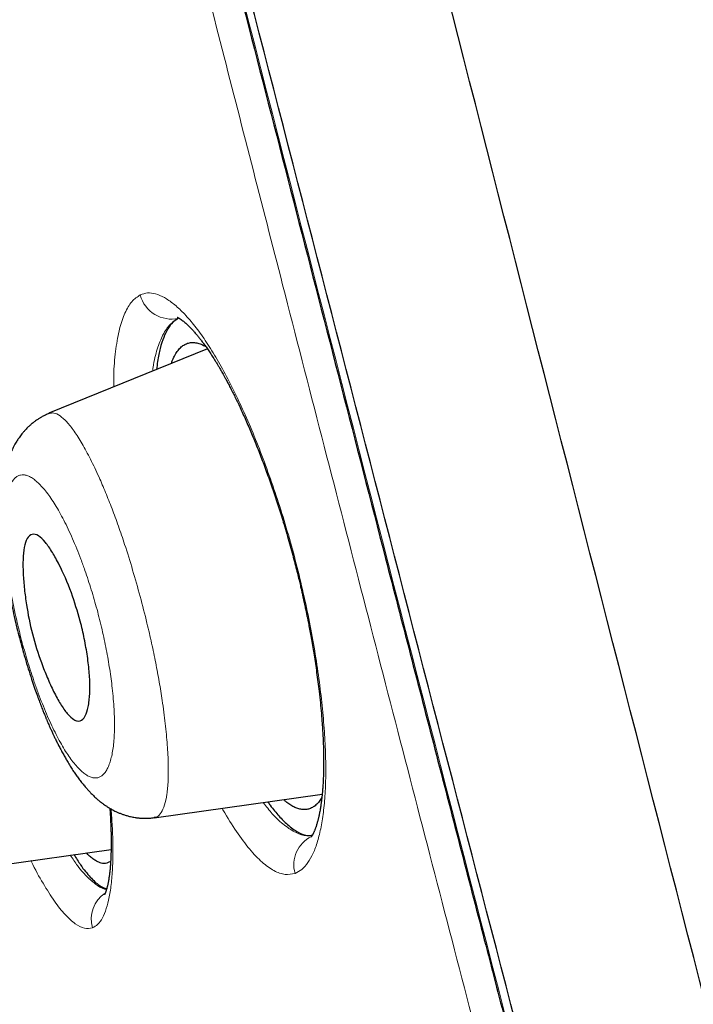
# Model space of a CAD drawing. Header units: millimetres. Extents: x 8 to 428, y 12 to 633.
# Tile 581 of 656: x 40.51 to 46.81, y 563.76 to 572.96. Entities that reach past the tile are written whole.
import ezdxf

# ---------------------------------------------------------------- set-up
doc = ezdxf.new("R2010")
doc.units = ezdxf.units.MM

msp = doc.modelspace()

# ---------------------------------------------------------------- linework, layer by layer
at = {"color": 7, "linetype": 'Continuous', "lineweight": 30}
for p, q in [((42.266, 569.8817), (40.7832, 569.2826)), ((41.769, 565.4993), (43.3388, 565.72)), ((39.9007, 564.9991), (41.3647, 565.2049))]:
    msp.add_line(p, q, dxfattribs=at)
at = {"color": 8, "linetype": 'Continuous', "lineweight": 0}
for centre, radius, start, end in [((41.9277, 570.461), 0.2996, 194.24797, 283.24038), ((43.3683, 565.0607), 0.2946, 116.15243, 195.88172), ((41.4769, 564.5508), 0.2978, 124.3456, 195.43111)]:
    msp.add_arc(centre, radius, start, end, dxfattribs=at)
at = {"color": 7, "linetype": 'Continuous', "lineweight": 30}
for points, knots in [([(56.3084, 527.3384), (55.9941, 528.5668), (55.3684, 531.0114), (54.3974, 534.7811), (53.4234, 538.5622), (52.4446, 542.3549), (51.3648, 546.5405), (50.183, 551.1198), (48.9006, 556.0848), (47.4721, 561.6321), (45.8955, 567.7613), (44.1799, 574.4914), (42.4631, 581.2401), (40.7476, 588.0178), (39.3195, 593.6739), (38.1816, 598.1969), (37.3257, 601.5945), (36.4727, 604.9786), (35.6271, 608.3232), (34.8459, 611.3996), (34.1381, 614.1634), (33.5133, 616.5785), (32.9472, 618.7238), (32.4509, 620.5782), (32.0208, 622.1762), (31.5881, 623.7788), (31.1759, 625.3003), (30.7985, 626.6691), (30.5002, 627.7515), (30.2756, 628.5792), (30.1231, 629.1471), (30.0342, 629.4727), (29.9948, 629.5945), (29.9826, 629.6146), (29.9857, 629.6052), (29.9857, 629.605)], [0, 0, 0, 0, 0.028425, 0.05657, 0.08452, 0.112315, 0.140016, 0.176199, 0.212256, 0.248183, 0.296953, 0.345657, 0.394582, 0.443744, 0.49315, 0.518006, 0.543042, 0.568293, 0.593809, 0.619642, 0.641414, 0.663436, 0.685472, 0.707234, 0.728735, 0.750032, 0.781689, 0.813116, 0.844401, 0.875629, 0.90684, 0.937939, 0.968835, 0.999454, 1, 1, 1, 1]), ([(77.2901, 546.9975), (77.2883, 547.0051), (77.2264, 547.2583), (77.1022, 547.7586), (76.917, 548.5006), (76.7215, 549.2738), (76.5157, 550.0795), (76.2987, 550.9184), (76.077, 551.7657), (75.8508, 552.6203), (75.6273, 553.4547), (75.4067, 554.2691), (75.1891, 555.0643), (74.9672, 555.8669), (74.7411, 556.6762), (74.5107, 557.4926), (74.2758, 558.316), (74.0621, 559.0579), (73.8707, 559.7166), (73.7023, 560.292), (73.5315, 560.8717), (73.3586, 561.4547), (73.1841, 562.039), (73.0079, 562.6248), (72.8293, 563.2147), (72.6391, 563.8385), (72.4376, 564.4948), (72.2252, 565.1811), (72.0109, 565.8684), (71.794, 566.5588), (71.5737, 567.2546), (71.3501, 567.9556), (71.1159, 568.6845), (70.8707, 569.4415), (70.6144, 570.2262), (70.3548, 571.0147), (70.0915, 571.8078), (69.8657, 572.4828), (69.6786, 573.0382), (69.5323, 573.4708), (69.3856, 573.9029), (69.2381, 574.3353), (69.0892, 574.7699), (68.9489, 575.1778), (68.8165, 575.5611), (68.6922, 575.9197), (68.5654, 576.2844), (68.4366, 576.6534), (68.3064, 577.0253), (68.141, 577.496), (67.9403, 578.0644), (67.7038, 578.7299), (67.4658, 579.3954), (67.2257, 580.0625), (66.983, 580.7329), (66.7204, 581.4539), (66.4374, 582.2257), (66.1342, 583.0466), (65.8281, 583.8693), (65.5192, 584.6932), (65.2091, 585.5147), (64.8972, 586.3353), (64.5831, 587.1556), (64.2654, 587.9798), (63.9608, 588.7645), (63.6701, 589.5087), (63.393, 590.2137), (63.1126, 590.9233), (62.8285, 591.6378), (62.5418, 592.355), (62.236, 593.1154), (61.9109, 593.919), (61.5652, 594.7676), (61.2154, 595.6207), (60.8386, 596.5335), (60.4344, 597.5056), (60.0024, 598.5364), (59.5651, 599.5721), (59.1219, 600.6134), (58.6731, 601.6597), (58.2263, 602.6937), (57.7815, 603.7151), (57.3385, 604.7251), (56.8902, 605.7399), (56.4369, 606.7589), (55.9787, 607.7813), (55.5155, 608.8077), (55.0467, 609.8392), (54.6062, 610.8017), (54.1953, 611.694), (53.8155, 612.5141), (53.4335, 613.3347), (53.0491, 614.1556), (52.662, 614.9782), (52.2709, 615.8047), (51.875, 616.6369), (51.4884, 617.4451), (51.1129, 618.2262), (50.7505, 618.9768), (50.3868, 619.7261), (50.0201, 620.4783), (49.6513, 621.2311), (49.2814, 621.9827), (48.9121, 622.7297), (48.5414, 623.476), (48.1443, 624.2719), (47.7193, 625.1193), (47.2663, 626.0181), (46.8094, 626.9195), (46.3487, 627.8234), (45.9796, 628.5446), (45.7634, 628.9642), (45.7028, 629.0818)], [0, 0, 0, 0, 0.000267, 0.008871, 0.017544, 0.026291, 0.036015, 0.045843, 0.055781, 0.065822, 0.075926, 0.08518, 0.094536, 0.103984, 0.113517, 0.123134, 0.132853, 0.142655, 0.149409, 0.156197, 0.163059, 0.169976, 0.176893, 0.183812, 0.190795, 0.197867, 0.206006, 0.214161, 0.222317, 0.230504, 0.238789, 0.247155, 0.255547, 0.264845, 0.274234, 0.283639, 0.293095, 0.302676, 0.307861, 0.31304, 0.318216, 0.323392, 0.328587, 0.333852, 0.338073, 0.342385, 0.346771, 0.351212, 0.355687, 0.360178, 0.368192, 0.3762, 0.384214, 0.392248, 0.400328, 0.408478, 0.418361, 0.428305, 0.43826, 0.448234, 0.458249, 0.468144, 0.478109, 0.488141, 0.498207, 0.506754, 0.515333, 0.523985, 0.532721, 0.541499, 0.550274, 0.560613, 0.570998, 0.581459, 0.59199, 0.604607, 0.617287, 0.630028, 0.642867, 0.655799, 0.668772, 0.681202, 0.693713, 0.706303, 0.718959, 0.731668, 0.744433, 0.757282, 0.770227, 0.780455, 0.790715, 0.800985, 0.811259, 0.821563, 0.831926, 0.842375, 0.852926, 0.862416, 0.87187, 0.881291, 0.890763, 0.900348, 0.909819, 0.919272, 0.928707, 0.938178, 0.949542, 0.96097, 0.97243, 0.983934, 0.995498, 1, 1, 1, 1]), ([(54.5761, 527.4603), (54.3206, 528.4477), (53.8101, 530.4211), (53.0168, 533.4619), (52.215, 536.5316), (51.406, 539.6262), (50.5923, 542.7349), (49.6218, 546.4474), (48.4925, 550.7662), (47.2059, 555.6873), (45.8649, 560.8321), (44.4675, 566.1972), (43.0203, 571.7862), (41.5753, 577.3784), (40.1347, 582.9755), (38.6996, 588.5719), (37.5102, 593.2244), (36.5673, 596.9299), (35.8639, 599.6964), (35.1673, 602.4405), (34.4806, 605.1489), (33.8086, 607.8004), (33.2122, 610.1526), (32.6923, 612.1956), (32.2467, 613.9432), (31.8285, 615.5689), (31.3997, 617.217), (30.9761, 618.8254), (30.5716, 620.3571), (30.1957, 621.7794), (29.8532, 623.0757), (29.5446, 624.2322), (29.2853, 625.1978), (29.073, 625.9938), (28.8919, 626.6849), (28.7556, 627.2131), (28.6704, 627.5424), (28.6329, 627.6688), (28.6214, 627.6916), (28.6242, 627.6814), (28.6243, 627.6812)], [0, 0, 0, 0, 0.023406, 0.046777, 0.070122, 0.093442, 0.116743, 0.140035, 0.176612, 0.213166, 0.24969, 0.291147, 0.332584, 0.37405, 0.415564, 0.457116, 0.498706, 0.519522, 0.540358, 0.561218, 0.582102, 0.603013, 0.623947, 0.639667, 0.655399, 0.671137, 0.686871, 0.707827, 0.728758, 0.749662, 0.77471, 0.79973, 0.824744, 0.849753, 0.874758, 0.906003, 0.93721, 0.968374, 0.999494, 1, 1, 1, 1]), ([(38.6207, 588.6403), (38.7149, 588.2708), (38.9052, 587.524), (39.1921, 586.3991), (39.4814, 585.2659), (39.7728, 584.1246), (40.0666, 582.9751), (40.3626, 581.8177), (40.6588, 580.6601), (40.9553, 579.5023), (41.252, 578.3444), (41.5489, 577.1864), (41.8856, 575.8741), (42.2621, 574.4073), (42.6787, 572.7862), (43.0957, 571.1652), (43.5133, 569.5444), (43.9456, 567.8697), (44.393, 566.1414), (44.735, 564.8226), (44.9572, 563.9668), (45.06, 563.5707), (45.1648, 563.1676), (45.2545, 562.8222), (45.3288, 562.5364), (45.3869, 562.313), (45.4457, 562.0867), (45.5053, 561.8575), (45.5654, 561.6264), (45.6214, 561.4109), (45.6724, 561.2147), (45.7176, 561.0409), (45.7606, 560.8756), (45.8013, 560.7189), (45.8397, 560.5709), (45.8753, 560.4339), (45.9081, 560.3076), (45.9382, 560.1916), (45.9673, 560.0795), (45.9968, 559.9662), (46.0279, 559.8466), (46.061, 559.7195), (46.0961, 559.5846), (46.1331, 559.4421), (46.1722, 559.2919), (46.2131, 559.1351), (46.2556, 558.9717), (46.2998, 558.802), (46.3453, 558.6273), (46.4112, 558.3741), (46.468, 558.1562), (46.5093, 557.9975), (46.5155, 557.9738)], [0, 0, 0, 0, 0.036223, 0.073207, 0.110191, 0.147176, 0.184915, 0.222654, 0.260393, 0.298132, 0.335871, 0.373609, 0.411347, 0.46418, 0.517012, 0.569844, 0.622675, 0.675508, 0.73362, 0.791731, 0.804516, 0.817348, 0.830481, 0.843956, 0.851149, 0.858436, 0.865817, 0.873291, 0.880859, 0.88843, 0.894382, 0.900053, 0.905443, 0.910551, 0.915379, 0.919925, 0.923954, 0.927733, 0.931276, 0.934924, 0.938822, 0.94297, 0.947368, 0.952016, 0.956915, 0.962064, 0.967364, 0.972905, 0.978675, 0.984463, 0.997679, 1, 1, 1, 1]), ([(41.9963, 570.1694), (41.978, 570.1581), (41.9414, 570.1356), (41.8949, 570.0744), (41.855, 569.9934), (41.8228, 569.8901), (41.8006, 569.7891), (41.7926, 569.7151), (41.7898, 569.6893)], [0, 0, 0, 0, 0.180354, 0.359536, 0.539101, 0.720602, 0.902743, 1, 1, 1, 1]), ([(41.9827, 570.1786), (41.9826, 570.1786), (41.9825, 570.1786), (41.9836, 570.1782), (41.9857, 570.1774), (41.9896, 570.1756), (41.9955, 570.1726), (42.0058, 570.1667), (42.0187, 570.1582), (42.0334, 570.1474), (42.048, 570.1357), (42.0618, 570.1239), (42.0755, 570.1114), (42.0899, 570.0977), (42.1057, 570.0818), (42.1241, 570.0624), (42.1424, 570.0421), (42.1602, 570.0214), (42.1767, 570.0015), (42.1937, 569.9803), (42.2098, 569.9595), (42.2272, 569.9363), (42.2473, 569.9087), (42.2715, 569.8741), (42.2974, 569.8355), (42.3212, 569.7987), (42.342, 569.7654), (42.3589, 569.7378), (42.3739, 569.7126), (42.3861, 569.6917), (42.3964, 569.6737), (42.4068, 569.6555), (42.4189, 569.634), (42.4332, 569.6079), (42.4499, 569.5771), (42.4688, 569.5415), (42.4897, 569.5011), (42.5119, 569.4571), (42.5349, 569.4104), (42.5681, 569.3412), (42.6115, 569.247), (42.6652, 569.1241), (42.7191, 568.9941), (42.7728, 568.8572), (42.8258, 568.7146), (42.8776, 568.5676), (42.9276, 568.4172), (42.9688, 568.2859), (43.0019, 568.1753), (43.0276, 568.0865), (43.0517, 567.9997), (43.0738, 567.9172), (43.0934, 567.8413), (43.1106, 567.7725), (43.125, 567.7129), (43.137, 567.6621), (43.1468, 567.6195), (43.1552, 567.5824), (43.1622, 567.5508), (43.168, 567.5247), (43.1724, 567.5041), (43.176, 567.4877), (43.1795, 567.4714), (43.1839, 567.4505), (43.1898, 567.422), (43.1973, 567.3857), (43.2061, 567.3417), (43.2161, 567.29), (43.2272, 567.2308), (43.2392, 567.164), (43.2515, 567.093), (43.2637, 567.0182), (43.2757, 566.9403), (43.2877, 566.8572), (43.2993, 566.7704), (43.311, 566.6749), (43.3218, 566.5756), (43.3312, 566.4758), (43.3382, 566.3885), (43.3432, 566.3126), (43.3468, 566.2471), (43.3493, 566.1874), (43.351, 566.1334), (43.3519, 566.0858), (43.3523, 566.0452), (43.3524, 566.0118), (43.3522, 565.9876), (43.352, 565.9709), (43.3518, 565.9589), (43.3516, 565.945), (43.3512, 565.9283), (43.3506, 565.9081), (43.3498, 565.8855), (43.3488, 565.8598), (43.3471, 565.8263), (43.3447, 565.7881), (43.3415, 565.7478), (43.3382, 565.7126), (43.3353, 565.6858), (43.333, 565.6661), (43.3312, 565.6522), (43.3295, 565.639), (43.3275, 565.625), (43.3251, 565.6089), (43.3221, 565.59), (43.3187, 565.5701), (43.3152, 565.5509), (43.3117, 565.5331), (43.3083, 565.5172), (43.3052, 565.5032), (43.3022, 565.4904), (43.299, 565.4775), (43.2953, 565.4637), (43.2913, 565.4493), (43.2871, 565.4351), (43.2831, 565.4223), (43.2794, 565.4114), (43.2761, 565.4021), (43.2729, 565.3935), (43.2693, 565.3841), (43.2652, 565.3742), (43.2612, 565.365), (43.2576, 565.3575), (43.2546, 565.3513), (43.2518, 565.3459), (43.249, 565.3408), (43.2461, 565.3357), (43.2421, 565.3293), (43.2374, 565.3225), (43.2358, 565.3207), (43.2347, 565.3194), (43.235, 565.3197), (43.235, 565.3197)], [0, 0, 0, 0, 0.001967, 0.008397, 0.015163, 0.021542, 0.030637, 0.039495, 0.051386, 0.061799, 0.070645, 0.07869, 0.086069, 0.0931, 0.100959, 0.109714, 0.119532, 0.126348, 0.133663, 0.141383, 0.148313, 0.15411, 0.163133, 0.172967, 0.18337, 0.193992, 0.20078, 0.207532, 0.213324, 0.217963, 0.221447, 0.225151, 0.229667, 0.235036, 0.241259, 0.248338, 0.256124, 0.264583, 0.27316, 0.281807, 0.301714, 0.321976, 0.342588, 0.363542, 0.384735, 0.405922, 0.427087, 0.448226, 0.460296, 0.472358, 0.484295, 0.495397, 0.505539, 0.514724, 0.522955, 0.529376, 0.535069, 0.540033, 0.544271, 0.547781, 0.550565, 0.552623, 0.554438, 0.557239, 0.561089, 0.565988, 0.571938, 0.578937, 0.586989, 0.596093, 0.606251, 0.616249, 0.627096, 0.638793, 0.651341, 0.664159, 0.68013, 0.695165, 0.709262, 0.720535, 0.731123, 0.741027, 0.750246, 0.758629, 0.765843, 0.771879, 0.776735, 0.779181, 0.781164, 0.783507, 0.787095, 0.790786, 0.795241, 0.800461, 0.806147, 0.815706, 0.824436, 0.832343, 0.839423, 0.843073, 0.846438, 0.84952, 0.852834, 0.857039, 0.862037, 0.867813, 0.873313, 0.878218, 0.883282, 0.887505, 0.891316, 0.895534, 0.900178, 0.905245, 0.910399, 0.915323, 0.919915, 0.924177, 0.928426, 0.933327, 0.938899, 0.944349, 0.949134, 0.953068, 0.957088, 0.961442, 0.966177, 0.971394, 0.981838, 0.989909, 0.99791, 1, 1, 1, 1]), ([(41.9283, 569.7453), (41.9322, 569.7564), (41.9429, 569.7872), (41.9638, 569.8287), (41.9905, 569.87), (42.0202, 569.9019), (42.0526, 569.9249), (42.0877, 569.9389), (42.1253, 569.944), (42.1652, 569.94), (42.2068, 569.9275), (42.236, 569.9117), (42.2505, 569.9039)], [0, 0, 0, 0, 0.058825, 0.164257, 0.268905, 0.373189, 0.477531, 0.582352, 0.687911, 0.792715, 0.897177, 1, 1, 1, 1]), ([(40.7848, 569.2793), (40.7733, 569.2744), (40.7518, 569.2653), (40.7224, 569.2501), (40.6966, 569.2352), (40.671, 569.2188), (40.6481, 569.2025), (40.6288, 569.1873), (40.6156, 569.1763), (40.6051, 569.1671), (40.5951, 569.1579), (40.5831, 569.1466), (40.5697, 569.133), (40.5568, 569.1191), (40.5457, 569.1065), (40.5353, 569.0941), (40.5235, 569.0794), (40.5103, 569.0618), (40.4978, 569.0439), (40.4865, 569.0268), (40.4759, 569.0097), (40.4643, 568.9897), (40.4513, 568.9657), (40.4372, 568.9369), (40.4236, 568.9059), (40.4117, 568.8755), (40.4018, 568.8476), (40.3929, 568.8198), (40.3854, 568.7937), (40.3793, 568.7704), (40.3743, 568.7497), (40.3695, 568.728), (40.3647, 568.7045), (40.36, 568.6785), (40.3557, 568.6524), (40.3518, 568.6248), (40.3481, 568.595), (40.3449, 568.5648), (40.3424, 568.5365), (40.3407, 568.5135), (40.3393, 568.4917), (40.3375, 568.4592), (40.3361, 568.4191), (40.3354, 568.3724), (40.3354, 568.3281), (40.3362, 568.2797), (40.338, 568.2256), (40.3405, 568.1765), (40.3432, 568.1344), (40.3457, 568.101), (40.3485, 568.0668), (40.3516, 568.033), (40.3547, 568.0019), (40.3575, 567.9756), (40.3598, 567.9549), (40.3617, 567.9385), (40.3641, 567.9179), (40.3678, 567.8882), (40.3734, 567.8457), (40.3808, 567.7941), (40.39, 567.7342), (40.4021, 567.6616), (40.4175, 567.5771), (40.4368, 567.4809), (40.459, 567.3786), (40.4827, 567.2783), (40.5073, 567.1809), (40.5324, 567.0874), (40.5599, 566.9911), (40.5895, 566.893), (40.6186, 566.8023), (40.6455, 566.7227), (40.6688, 566.6565), (40.69, 566.5986), (40.7089, 566.5485), (40.7255, 566.5061), (40.738, 566.475), (40.7469, 566.4533), (40.7527, 566.4393), (40.7578, 566.4271), (40.7621, 566.4169), (40.7662, 566.4073), (40.771, 566.396), (40.7778, 566.3801), (40.7874, 566.3581), (40.7996, 566.3307), (40.8131, 566.3013), (40.8265, 566.2725), (40.8408, 566.2426), (40.8564, 566.2106), (40.8747, 566.1745), (40.8946, 566.1364), (40.9155, 566.0977), (40.9363, 566.0608), (40.9584, 566.023), (40.9822, 565.9839), (41.0076, 565.9443), (41.0326, 565.9073), (41.0573, 565.8725), (41.0825, 565.8389), (41.1083, 565.8065), (41.1327, 565.7776), (41.1563, 565.7514), (41.1804, 565.726), (41.2065, 565.7004), (41.2334, 565.676), (41.2558, 565.6571), (41.2733, 565.6434), (41.2875, 565.6325), (41.3042, 565.6205), (41.3239, 565.6071), (41.3444, 565.5941), (41.3632, 565.5831), (41.3815, 565.573), (41.4026, 565.5621), (41.4277, 565.5504), (41.4547, 565.5392), (41.4781, 565.5307), (41.4968, 565.5245), (41.5122, 565.5199), (41.5289, 565.5154), (41.5481, 565.5107), (41.5682, 565.5065), (41.5869, 565.5033), (41.6024, 565.5011), (41.6163, 565.4994), (41.631, 565.4979), (41.6452, 565.4969), (41.6595, 565.4962), (41.6743, 565.4957), (41.6969, 565.4957), (41.7287, 565.4969), (41.754, 565.5), (41.7679, 565.5017)], [0, 0, 0, 0, 0.008217, 0.015331, 0.021613, 0.027794, 0.035546, 0.040461, 0.044272, 0.046984, 0.049834, 0.053655, 0.058365, 0.063031, 0.066704, 0.07, 0.074508, 0.080273, 0.085738, 0.090055, 0.094934, 0.100567, 0.107237, 0.115336, 0.12498, 0.132901, 0.140353, 0.148002, 0.155677, 0.161546, 0.166727, 0.172254, 0.179029, 0.185542, 0.192843, 0.199628, 0.207099, 0.216077, 0.222854, 0.22842, 0.233242, 0.239088, 0.252399, 0.262338, 0.272179, 0.283368, 0.295666, 0.308801, 0.31585, 0.322971, 0.330165, 0.337424, 0.344011, 0.349339, 0.353536, 0.356606, 0.359289, 0.366096, 0.374611, 0.38484, 0.396782, 0.409808, 0.426995, 0.445177, 0.464365, 0.484571, 0.501476, 0.519041, 0.53727, 0.556163, 0.575437, 0.590257, 0.603643, 0.615596, 0.626116, 0.635205, 0.642865, 0.646391, 0.649505, 0.652205, 0.654491, 0.656363, 0.658613, 0.662012, 0.66708, 0.673547, 0.68086, 0.687702, 0.694015, 0.702438, 0.7111, 0.720968, 0.731553, 0.741548, 0.750929, 0.763035, 0.77497, 0.786053, 0.796796, 0.807854, 0.818626, 0.829177, 0.837749, 0.846419, 0.856459, 0.86619, 0.874473, 0.878749, 0.882969, 0.88794, 0.893907, 0.900383, 0.905779, 0.909968, 0.915616, 0.922563, 0.929537, 0.935977, 0.939684, 0.943092, 0.946913, 0.951324, 0.956276, 0.960669, 0.964041, 0.966766, 0.969764, 0.973678, 0.976093, 0.979286, 0.983288, 0.99078, 1, 1, 1, 1]), ([(41.0764, 567.338), (41.0832, 567.3108), (41.0968, 567.2562), (41.1206, 567.1453), (41.1451, 567.0062), (41.163, 566.847), (41.1678, 566.7321), (41.1648, 566.6504), (41.1595, 566.5921), (41.1478, 566.5182), (41.1234, 566.4408), (41.0865, 566.4037), (41.0476, 566.4032), (41.0088, 566.4191), (40.9573, 566.466), (40.8926, 566.5575), (40.829, 566.6743), (40.7683, 566.8067), (40.6983, 566.9842), (40.6236, 567.2168), (40.5767, 567.4552), (40.5523, 567.642), (40.5405, 567.7872), (40.5393, 567.9218), (40.5508, 568.0354), (40.5778, 568.1178), (40.6232, 568.1582), (40.6829, 568.1444), (40.7476, 568.082), (40.8138, 567.9873), (40.8959, 567.8384), (40.9918, 567.6241), (41.0497, 567.4284), (41.0764, 567.338)], [0, 0, 0, 0, 0.014694, 0.029544, 0.060236, 0.091986, 0.125072, 0.138061, 0.15424, 0.173552, 0.208137, 0.249795, 0.269464, 0.288667, 0.325305, 0.35969, 0.392103, 0.42226, 0.450513, 0.500686, 0.549666, 0.57749, 0.607697, 0.640006, 0.674747, 0.711849, 0.751146, 0.789963, 0.826678, 0.861133, 0.893246, 0.950712, 1, 1, 1, 1]), ([(43.3357, 565.6902), (43.3274, 565.677), (43.3102, 565.6495), (43.2807, 565.6185), (43.2479, 565.5949), (43.2144, 565.5811), (43.1808, 565.5757), (43.1472, 565.5774), (43.1121, 565.586), (43.0755, 565.6011), (43.0377, 565.623), (43.0055, 565.6457), (42.9856, 565.6635), (42.9789, 565.6694)], [0, 0, 0, 0, 0.096483, 0.201319, 0.306443, 0.412271, 0.501973, 0.592093, 0.682899, 0.774058, 0.864545, 0.954785, 1, 1, 1, 1]), ([(42.831, 565.6486), (42.8384, 565.6379), (42.8734, 565.5866), (42.9347, 565.5148), (43.0227, 565.4256), (43.1142, 565.3611), (43.1928, 565.3292), (43.234, 565.3366), (43.248, 565.3391)], [0, 0, 0, 0, 0.046835, 0.224257, 0.404872, 0.643131, 0.87829, 1, 1, 1, 1]), ([(41.3526, 565.5894), (41.353, 565.584), (41.3541, 565.5692), (41.3558, 565.5437), (41.358, 565.5084), (41.3602, 565.4665), (41.3622, 565.4208), (41.3638, 565.3764), (41.3647, 565.3347), (41.3653, 565.2956), (41.3654, 565.2568), (41.3651, 565.2188), (41.3643, 565.1826), (41.3633, 565.1511), (41.3623, 565.127), (41.3614, 565.1093), (41.3605, 565.0945), (41.3595, 565.0773), (41.358, 565.0577), (41.3563, 565.037), (41.3545, 565.0177), (41.3527, 565), (41.3507, 564.9824), (41.3486, 564.9654), (41.3462, 564.9483), (41.3437, 564.9316), (41.3408, 564.9144), (41.3377, 564.8975), (41.3346, 564.8819), (41.3317, 564.8686), (41.3289, 564.8569), (41.3262, 564.8461), (41.3231, 564.8349), (41.3198, 564.8236), (41.3165, 564.8137), (41.3137, 564.8057), (41.3113, 564.7996), (41.3093, 564.7947), (41.3077, 564.7909), (41.3063, 564.7879), (41.3051, 564.7855), (41.3041, 564.7835), (41.3032, 564.782), (41.3032, 564.782), (41.3032, 564.7819)], [0, 0, 0, 0, 0.0117719, 0.032036, 0.0561994, 0.090494, 0.1270954, 0.1624592, 0.1965919, 0.2294999, 0.2611882, 0.2969749, 0.3310704, 0.3615336, 0.3868967, 0.4018666, 0.4149308, 0.4324393, 0.4559439, 0.4785503, 0.5013169, 0.5222164, 0.5412526, 0.5652217, 0.5863286, 0.6089371, 0.6336007, 0.6603118, 0.6848136, 0.7074699, 0.72828, 0.7487248, 0.772879, 0.800709, 0.8278234, 0.8506569, 0.8715684, 0.8905275, 0.9074956, 0.9224828, 0.9383566, 0.9584916, 0.9824527, 1, 1, 1, 1]), ([(41.0174, 565.1561), (41.0379, 565.1229), (41.0909, 565.0374), (41.1703, 564.9419), (41.2533, 564.863), (41.3008, 564.8447), (41.3234, 564.836)], [0, 0, 0, 0, 0.179566, 0.463161, 0.745025, 1, 1, 1, 1]), ([(41.3607, 565.0968), (41.3577, 565.0941), (41.3463, 565.0838), (41.3255, 565.0758), (41.2985, 565.072), (41.2711, 565.0757), (41.242, 565.0861), (41.2114, 565.1032), (41.1796, 565.1272), (41.1535, 565.1503), (41.1377, 565.1676), (41.1333, 565.1724)], [0, 0, 0, 0, 0.052402, 0.198057, 0.322674, 0.44786, 0.574002, 0.700565, 0.826143, 0.951425, 1, 1, 1, 1])]:
    msp.add_open_spline(points, degree=3, knots=knots, dxfattribs=at)
at = {"color": 8, "linetype": 'Continuous', "lineweight": 0}
for points, knots in [([(43.2075, 620.141), (43.3997, 619.4195), (43.7839, 617.9763), (44.455, 615.5363), (45.1702, 612.9651), (45.9272, 610.2815), (46.7085, 607.527), (47.508, 604.7236), (48.3191, 601.8888), (49.4108, 598.0822), (50.7837, 593.2918), (52.4324, 587.5207), (54.0778, 581.7388), (55.7178, 575.9529), (57.3469, 570.1637), (58.9615, 564.3704), (60.5718, 558.5763), (61.9998, 553.429), (63.2462, 548.9355), (64.312, 545.0965), (65.3738, 541.276), (66.4303, 537.491), (67.4798, 533.7499), (68.1672, 531.3423), (68.5109, 530.1387)], [0, 0, 0, 0, 0.031233, 0.062471, 0.093713, 0.124957, 0.156205, 0.187455, 0.218706, 0.249958, 0.31246, 0.374963, 0.437468, 0.499977, 0.562484, 0.624991, 0.687498, 0.750002, 0.791673, 0.833342, 0.87501, 0.916677, 0.958341, 1, 1, 1, 1]), ([(49.7034, 544.7054), (49.5462, 545.3042), (49.232, 546.5014), (48.7593, 548.3006), (48.2862, 550.101), (47.8126, 551.9029), (47.339, 553.7059), (46.8654, 555.51), (46.392, 557.315), (45.829, 559.4649), (45.177, 561.9598), (44.4375, 564.7998), (43.7012, 567.6405), (43.0173, 570.2925), (42.3848, 572.7556), (41.8028, 575.0296), (41.2227, 577.3036), (40.6443, 579.5774), (40.1088, 581.6884), (39.6157, 583.6365), (39.1646, 585.4218), (38.7143, 587.2063), (38.2648, 588.9902), (37.966, 590.1779), (37.8165, 590.7719)], [0, 0, 0, 0, 0.039233, 0.07844, 0.117632, 0.156818, 0.196002, 0.235189, 0.274381, 0.313579, 0.375186, 0.436799, 0.498406, 0.560008, 0.60929, 0.658568, 0.70784, 0.757106, 0.806366, 0.845071, 0.88378, 0.922499, 0.961236, 1, 1, 1, 1]), ([(38.6292, 588.6486), (38.7704, 588.0941), (39.4795, 585.3105), (40.7698, 580.2703), (42.4935, 573.551), (44.2258, 566.8283), (45.5747, 561.6361), (46.3432, 558.6861), (46.5283, 557.9754)], [0, 0, 0, 0, 0.054441, 0.273314, 0.492264, 0.711304, 0.930441, 1, 1, 1, 1]), ([(41.3896, 569.5276), (41.3896, 569.5732), (41.3893, 569.7061), (41.4074, 569.8895), (41.4416, 570.0773), (41.4922, 570.2238), (41.5561, 570.3331), (41.6102, 570.3692), (41.6373, 570.3873)], [0, 0, 0, 0, 0.094243, 0.275173, 0.456319, 0.637621, 0.8189, 1, 1, 1, 1]), ([(41.6373, 570.3873), (41.6596, 570.3951), (41.7043, 570.4108), (41.7803, 570.4004), (41.862, 570.3663), (41.9491, 570.3064), (42.0406, 570.2222), (42.1355, 570.1142), (42.2332, 569.9829), (42.3326, 569.8291), (42.4329, 569.6527), (42.5329, 569.4557), (42.6317, 569.2405), (42.7283, 569.0095), (42.8215, 568.7652), (42.9104, 568.5099), (42.9939, 568.246), (43.071, 567.9762), (43.1402, 567.7032), (43.201, 567.4304), (43.253, 567.1607), (43.296, 566.8964), (43.3299, 566.6401), (43.3544, 566.3944), (43.3692, 566.1619), (43.3741, 565.9451), (43.3688, 565.7469), (43.354, 565.5688), (43.3299, 565.4119), (43.2971, 565.2771), (43.2559, 565.165), (43.2066, 565.0773), (43.1502, 565.0124), (43.1067, 564.9909), (43.0849, 564.9801)], [0, 0, 0, 0, 0.031204, 0.062476, 0.093805, 0.125163, 0.156515, 0.187827, 0.219075, 0.250257, 0.281419, 0.312615, 0.34385, 0.375112, 0.40638, 0.437633, 0.468866, 0.500094, 0.53129, 0.562455, 0.593642, 0.62487, 0.656139, 0.687437, 0.718748, 0.750067, 0.781335, 0.812537, 0.843719, 0.87491, 0.906125, 0.937372, 0.968658, 1, 1, 1, 1]), ([(41.9963, 570.1694), (41.969, 570.1523), (41.9144, 570.1183), (41.8478, 570.0189), (41.795, 569.8832), (41.7634, 569.7667), (41.7541, 569.6866), (41.7527, 569.6743)], [0, 0, 0, 0, 0.239337, 0.478708, 0.717893, 0.956647, 1, 1, 1, 1]), ([(40.7849, 569.2784), (40.7996, 569.2819), (40.8299, 569.2892), (40.8856, 569.2622), (40.9491, 569.2058), (41.0189, 569.1169), (41.0934, 568.9994), (41.1715, 568.8549), (41.2452, 568.7001), (41.3127, 568.5433), (41.3734, 568.3908), (41.4334, 568.2277), (41.4984, 568.0365), (41.5672, 567.8163), (41.6374, 567.5687), (41.6962, 567.3388), (41.7442, 567.1312), (41.7827, 566.9473), (41.8157, 566.7687), (41.8465, 566.5775), (41.8728, 566.3785), (41.8918, 566.1788), (41.9008, 565.9995), (41.8996, 565.8436), (41.8878, 565.7148), (41.866, 565.615), (41.8347, 565.5462), (41.8021, 565.5087), (41.777, 565.5065), (41.7681, 565.5057)], [0, 0, 0, 0, 0.038251, 0.078898, 0.119304, 0.159841, 0.200629, 0.241556, 0.282499, 0.313174, 0.343802, 0.374425, 0.405141, 0.446216, 0.487369, 0.528492, 0.559269, 0.589966, 0.6206, 0.65121, 0.69202, 0.732848, 0.773673, 0.814479, 0.855283, 0.896095, 0.936925, 0.977766, 1, 1, 1, 1]), ([(40.487, 567.3229), (40.4945, 567.2915), (40.5094, 567.2288), (40.5339, 567.135), (40.5598, 567.0421), (40.5872, 566.9499), (40.6162, 566.8584), (40.6482, 566.7632), (40.6834, 566.6651), (40.7216, 566.5656), (40.7607, 566.4705), (40.8003, 566.3808), (40.8401, 566.2977), (40.88, 566.2213), (40.9198, 566.1517), (40.9593, 566.0892), (40.9986, 566.034), (41.0373, 565.9864), (41.075, 565.9465), (41.1112, 565.915), (41.1458, 565.8919), (41.1789, 565.8772), (41.2103, 565.8709), (41.2397, 565.873), (41.267, 565.8837), (41.2919, 565.9029), (41.3145, 565.9308), (41.3347, 565.967), (41.3524, 566.0109), (41.3673, 566.0622), (41.3792, 566.1207), (41.3881, 566.1863), (41.3941, 566.2588), (41.397, 566.3377), (41.3966, 566.4227), (41.393, 566.5134), (41.386, 566.61), (41.3764, 566.7057), (41.3649, 566.7988), (41.352, 566.8882), (41.337, 566.9795), (41.32, 567.0722), (41.3011, 567.1658), (41.2802, 567.2598), (41.2575, 567.3539), (41.2332, 567.4475), (41.2072, 567.5402), (41.1796, 567.6321), (41.1504, 567.7232), (41.1179, 567.8185), (41.0822, 567.9166), (41.0434, 568.0156), (41.0039, 568.1096), (40.9635, 568.1985), (40.9228, 568.2814), (40.8821, 568.3577), (40.8416, 568.4267), (40.8013, 568.4888), (40.7611, 568.5439), (40.7217, 568.5913), (40.6834, 568.6308), (40.6467, 568.6622), (40.6113, 568.6856), (40.5778, 568.7008), (40.5462, 568.7073), (40.5168, 568.7052), (40.4895, 568.6947), (40.4648, 568.6757), (40.4424, 568.6482), (40.4226, 568.6123), (40.4055, 568.5685), (40.3912, 568.5174), (40.38, 568.4591), (40.3719, 568.3938), (40.3668, 568.3212), (40.3647, 568.242), (40.3659, 568.1568), (40.3703, 568.0664), (40.3778, 567.9709), (40.388, 567.8759), (40.4, 567.7832), (40.4134, 567.6939), (40.4287, 567.6032), (40.4461, 567.5111), (40.4654, 567.4175), (40.4798, 567.3545), (40.487, 567.3229)], [0, 0, 0, 0, 0.010414, 0.020772, 0.031125, 0.041524, 0.05202, 0.062662, 0.075131, 0.087637, 0.100275, 0.112797, 0.125156, 0.137587, 0.149968, 0.162382, 0.174908, 0.187623, 0.20024, 0.212728, 0.225158, 0.237601, 0.250126, 0.262616, 0.275035, 0.287456, 0.29995, 0.312589, 0.325241, 0.337743, 0.350165, 0.362579, 0.375056, 0.387535, 0.399937, 0.412342, 0.424835, 0.437494, 0.447953, 0.458386, 0.468839, 0.479327, 0.489739, 0.500125, 0.510531, 0.520873, 0.531204, 0.541576, 0.552042, 0.562652, 0.575246, 0.587717, 0.600143, 0.612604, 0.625181, 0.637509, 0.64984, 0.662253, 0.674827, 0.68764, 0.700113, 0.712623, 0.72523, 0.737728, 0.750104, 0.762616, 0.775041, 0.78745, 0.799916, 0.812511, 0.825197, 0.837713, 0.850128, 0.862515, 0.874946, 0.887577, 0.900058, 0.912465, 0.924877, 0.937373, 0.947912, 0.958348, 0.968726, 0.979096, 0.989504, 1, 1, 1, 1]), ([(42.7877, 565.6425), (42.8161, 565.6063), (42.8838, 565.5199), (42.9868, 565.4256), (43.0949, 565.3569), (43.1828, 565.3267), (43.2306, 565.3355), (43.2478, 565.3387)], [0, 0, 0, 0, 0.168495, 0.40174, 0.635112, 0.868362, 1, 1, 1, 1]), ([(41.3642, 565.5826), (41.3683, 565.5294), (41.3781, 565.4031), (41.3829, 565.2247), (41.3804, 565.0467), (41.3688, 564.8907), (41.3489, 564.7571), (41.3209, 564.6469), (41.2849, 564.5615), (41.2419, 564.4996), (41.2072, 564.4809), (41.1898, 564.4715)], [0, 0, 0, 0, 0.083352, 0.197915, 0.312344, 0.426775, 0.541269, 0.655839, 0.770476, 0.885183, 1, 1, 1, 1]), ([(43.0849, 564.9801), (43.0545, 564.9738), (42.9936, 564.9612), (42.8895, 564.9998), (42.7782, 565.0792), (42.6603, 565.2012), (42.5374, 565.3675), (42.4512, 565.5006), (42.4066, 565.5842), (42.4043, 565.5886)], [0, 0, 0, 0, 0.165356, 0.330474, 0.495486, 0.660456, 0.825494, 0.990865, 1, 1, 1, 1]), ([(40.983, 565.1513), (41.0057, 565.1171), (41.0625, 565.032), (41.1486, 564.9353), (41.2388, 564.8637), (41.297, 564.8301), (41.322, 564.8317), (41.3221, 564.8317)], [0, 0, 0, 0, 0.18196, 0.454314, 0.726692, 0.998689, 1, 1, 1, 1]), ([(41.1898, 564.4715), (41.1655, 564.4673), (41.1168, 564.4589), (41.0307, 564.5035), (40.9369, 564.5883), (40.8357, 564.7144), (40.7287, 564.8848), (40.6542, 565.0149), (40.6155, 565.0975), (40.6146, 565.0995)], [0, 0, 0, 0, 0.166119, 0.332098, 0.49805, 0.663982, 0.82991, 0.995975, 1, 1, 1, 1])]:
    msp.add_open_spline(points, degree=3, knots=knots, dxfattribs=at)

doc.saveas('drawing.dxf')
